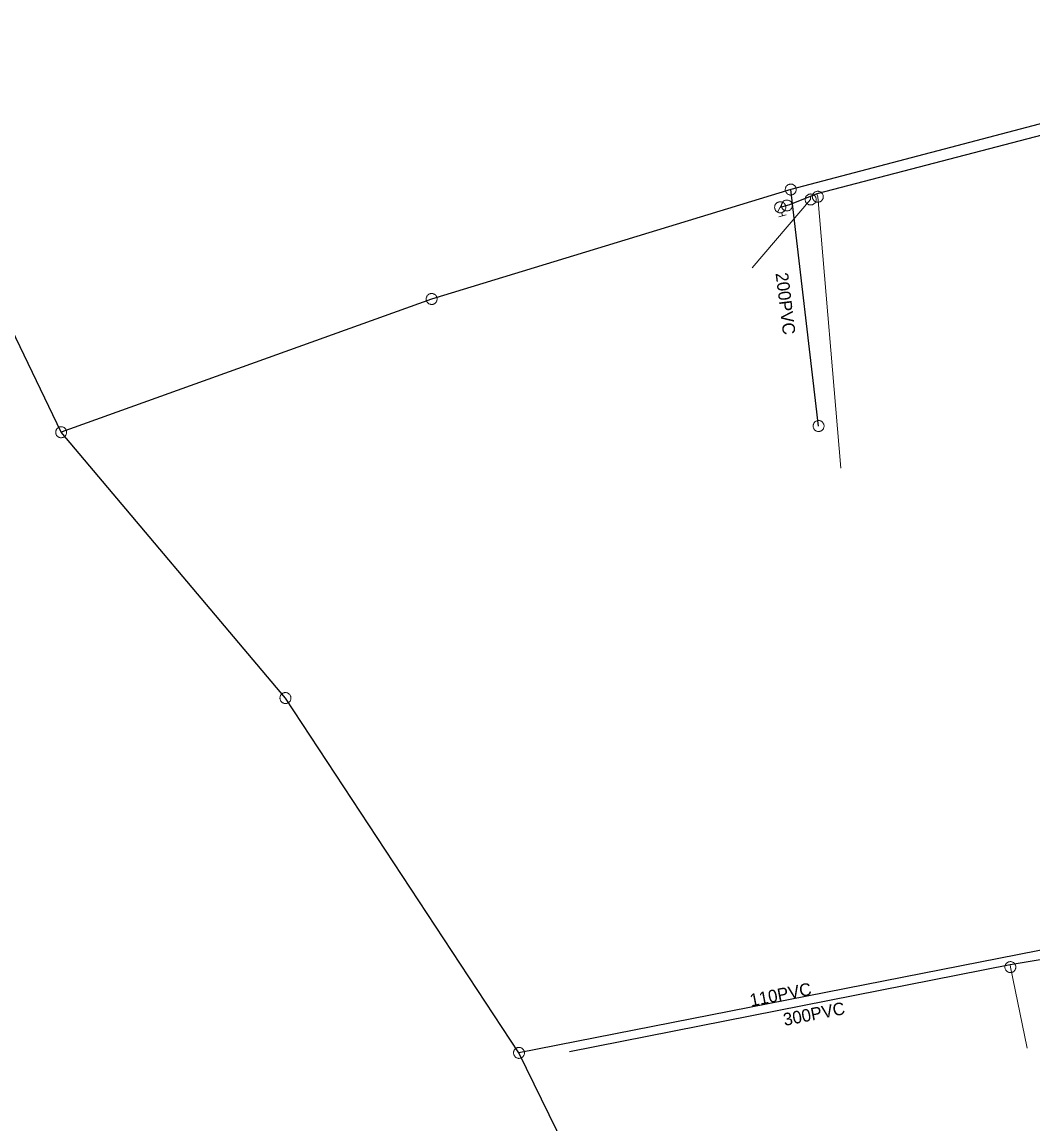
# Model space of a CAD drawing. Extents: x -741806 to -738704, y -1059275 to -1055387.
# Drawn here: x -740704.9 to -740624.2, y -1057356.1 to -1057268.2 of the extents above; entities that cross this region are included whole.
import ezdxf

# ---------------------------------------------------------------- set-up
doc = ezdxf.new("R2010")
doc.units = 0
doc.header["$LTSCALE"] = 0.4
for name, color, linetype, lineweight in [('2', 7, 'Continuous', 25), ('21', 7, 'Continuous', 13), ('3', 7, 'Continuous', 13), ('50', 7, 'Continuous', 13), ('51', 7, 'Continuous', 13), ('52', 7, 'Continuous', 25)]:
    doc.layers.add(name, color=color, linetype=linetype, lineweight=lineweight)
doc.layers.add('5', color=7, linetype='Continuous')
doc.layers.add('53', color=7, linetype='Continuous')

msp = doc.modelspace()

# ---------------------------------------------------------------- linework, layer by layer
at = {"layer": '2'}
msp.add_line((-740641.35, -1057300.399), (-740643.57, -1057281.54), dxfattribs=at)
for points in [[(-740665.26, -1057350.399), (-740683.899, -1057322.1), (-740701.8, -1057300.899), (-740734.98, -1057231.919), (-740758.3, -1057189.5), (-740782.3, -1057149.7), (-740803, -1057126.2), (-740802, -1057055.8)], [(-740598.879, -1057269.78), (-740643.57, -1057281.54), (-740672.23, -1057290.27), (-740701.8, -1057300.899)], [(-740476.379, -1057312.149), (-740521.41, -1057321.44), (-740569.27, -1057331.149), (-740594.77, -1057336.169), (-740617.75, -1057341.05), (-740665.26, -1057350.399)], [(-740629.3, -1057411.95), (-740651.94, -1057377.629), (-740665.26, -1057350.399)]]:
    msp.add_lwpolyline(points, dxfattribs=at)
at = {"layer": '21'}
for points in [[(-740641.474, -1057281.881), (-740641.41, -1057282.11), (-740639.559, -1057303.762)], [(-740641.99, -1057282.086), (-740641.98, -1057282.33), (-740646.651, -1057287.773)], [(-740626.063, -1057343.374), (-740626.039, -1057343.558), (-740624.71, -1057350.017)]]:
    msp.add_lwpolyline(points, dxfattribs=at)
at = {"layer": '3'}
for points in [[(-740643.62, -1057281.104), (-740643.665, -1057281.113), (-740643.708, -1057281.125), (-740643.752, -1057281.142), (-740643.792, -1057281.163), (-740643.83, -1057281.189), (-740643.866, -1057281.218), (-740643.897, -1057281.251), (-740643.926, -1057281.286), (-740643.95, -1057281.325), (-740643.97, -1057281.366), (-740643.986, -1057281.409), (-740643.998, -1057281.454), (-740644.004, -1057281.499), (-740644.006, -1057281.545), (-740644.003, -1057281.591), (-740643.996, -1057281.636), (-740643.982, -1057281.68), (-740643.966, -1057281.722), (-740643.944, -1057281.763), (-740643.919, -1057281.801), (-740643.89, -1057281.836), (-740643.858, -1057281.867), (-740643.821, -1057281.896), (-740643.783, -1057281.921), (-740643.741, -1057281.941), (-740643.698, -1057281.956), (-740643.654, -1057281.968), (-740643.608, -1057281.975), (-740643.563, -1057281.977), (-740643.517, -1057281.973), (-740643.472, -1057281.966), (-740643.429, -1057281.954), (-740643.385, -1057281.937), (-740643.345, -1057281.915), (-740643.307, -1057281.89), (-740643.271, -1057281.861), (-740643.24, -1057281.828), (-740643.211, -1057281.791), (-740643.187, -1057281.753), (-740643.167, -1057281.713), (-740643.151, -1057281.669), (-740643.139, -1057281.625), (-740643.132, -1057281.58), (-740643.131, -1057281.534), (-740643.134, -1057281.488), (-740643.141, -1057281.443), (-740643.154, -1057281.399), (-740643.171, -1057281.357), (-740643.193, -1057281.316), (-740643.218, -1057281.278), (-740643.247, -1057281.243), (-740643.279, -1057281.21), (-740643.316, -1057281.182), (-740643.354, -1057281.158), (-740643.396, -1057281.137), (-740643.439, -1057281.121), (-740643.483, -1057281.11), (-740643.529, -1057281.104), (-740643.574, -1057281.102), (-740643.619, -1057281.104)], [(-740672.649, -1057290.397), (-740672.633, -1057290.439), (-740672.613, -1057290.48), (-740672.588, -1057290.519), (-740672.561, -1057290.555), (-740672.529, -1057290.588), (-740672.493, -1057290.618), (-740672.455, -1057290.643), (-740672.415, -1057290.665), (-740672.373, -1057290.682), (-740672.329, -1057290.694), (-740672.284, -1057290.703), (-740672.238, -1057290.706), (-740672.192, -1057290.704), (-740672.147, -1057290.699), (-740672.102, -1057290.687), (-740672.059, -1057290.672), (-740672.018, -1057290.651), (-740671.979, -1057290.628), (-740671.943, -1057290.599), (-740671.91, -1057290.567), (-740671.881, -1057290.532), (-740671.856, -1057290.495), (-740671.834, -1057290.454), (-740671.816, -1057290.412), (-740671.804, -1057290.367), (-740671.796, -1057290.322), (-740671.792, -1057290.277), (-740671.794, -1057290.23), (-740671.8, -1057290.185), (-740671.812, -1057290.141), (-740671.827, -1057290.098), (-740671.847, -1057290.057), (-740671.871, -1057290.018), (-740671.9, -1057289.982), (-740671.931, -1057289.949), (-740671.966, -1057289.919), (-740672.004, -1057289.894), (-740672.045, -1057289.872), (-740672.087, -1057289.855), (-740672.131, -1057289.843), (-740672.176, -1057289.835), (-740672.222, -1057289.831), (-740672.268, -1057289.832), (-740672.313, -1057289.839), (-740672.357, -1057289.85), (-740672.401, -1057289.865), (-740672.442, -1057289.885), (-740672.48, -1057289.909), (-740672.516, -1057289.938), (-740672.55, -1057289.97), (-740672.579, -1057290.005), (-740672.605, -1057290.043), (-740672.626, -1057290.083), (-740672.643, -1057290.125), (-740672.656, -1057290.17), (-740672.664, -1057290.215), (-740672.667, -1057290.26), (-740672.666, -1057290.307), (-740672.659, -1057290.352), (-740672.649, -1057290.396)], [(-740702.082, -1057300.564), (-740702.114, -1057300.595), (-740702.144, -1057300.629), (-740702.171, -1057300.667), (-740702.192, -1057300.707), (-740702.21, -1057300.749), (-740702.224, -1057300.793), (-740702.232, -1057300.838), (-740702.236, -1057300.884), (-740702.235, -1057300.93), (-740702.229, -1057300.975), (-740702.219, -1057301.02), (-740702.204, -1057301.063), (-740702.184, -1057301.104), (-740702.161, -1057301.144), (-740702.133, -1057301.18), (-740702.102, -1057301.214), (-740702.067, -1057301.243), (-740702.03, -1057301.27), (-740701.989, -1057301.292), (-740701.947, -1057301.309), (-740701.903, -1057301.322), (-740701.859, -1057301.331), (-740701.813, -1057301.335), (-740701.767, -1057301.334), (-740701.721, -1057301.328), (-740701.677, -1057301.317), (-740701.634, -1057301.303), (-740701.592, -1057301.283), (-740701.553, -1057301.26), (-740701.516, -1057301.231), (-740701.483, -1057301.201), (-740701.453, -1057301.166), (-740701.427, -1057301.128), (-740701.405, -1057301.088), (-740701.387, -1057301.046), (-740701.374, -1057301.002), (-740701.366, -1057300.957), (-740701.362, -1057300.911), (-740701.363, -1057300.866), (-740701.368, -1057300.821), (-740701.379, -1057300.776), (-740701.393, -1057300.732), (-740701.413, -1057300.691), (-740701.436, -1057300.652), (-740701.464, -1057300.616), (-740701.496, -1057300.582), (-740701.53, -1057300.552), (-740701.568, -1057300.526), (-740701.608, -1057300.504), (-740701.651, -1057300.486), (-740701.694, -1057300.473), (-740701.739, -1057300.464), (-740701.785, -1057300.461), (-740701.83, -1057300.461), (-740701.876, -1057300.467), (-740701.921, -1057300.478), (-740701.964, -1057300.493), (-740702.006, -1057300.512), (-740702.045, -1057300.536), (-740702.081, -1057300.563)], [(-740641.4, -1057299.963), (-740641.445, -1057299.972), (-740641.488, -1057299.984), (-740641.532, -1057300.001), (-740641.572, -1057300.022), (-740641.61, -1057300.048), (-740641.646, -1057300.077), (-740641.677, -1057300.11), (-740641.706, -1057300.145), (-740641.73, -1057300.184), (-740641.75, -1057300.225), (-740641.766, -1057300.268), (-740641.778, -1057300.313), (-740641.784, -1057300.358), (-740641.786, -1057300.404), (-740641.783, -1057300.45), (-740641.776, -1057300.495), (-740641.762, -1057300.539), (-740641.746, -1057300.581), (-740641.724, -1057300.622), (-740641.699, -1057300.66), (-740641.67, -1057300.695), (-740641.638, -1057300.726), (-740641.601, -1057300.755), (-740641.563, -1057300.78), (-740641.521, -1057300.8), (-740641.478, -1057300.815), (-740641.434, -1057300.827), (-740641.388, -1057300.834), (-740641.343, -1057300.836), (-740641.297, -1057300.832), (-740641.252, -1057300.825), (-740641.209, -1057300.813), (-740641.165, -1057300.796), (-740641.125, -1057300.774), (-740641.087, -1057300.749), (-740641.051, -1057300.72), (-740641.02, -1057300.687), (-740640.991, -1057300.65), (-740640.967, -1057300.612), (-740640.947, -1057300.572), (-740640.931, -1057300.528), (-740640.919, -1057300.484), (-740640.912, -1057300.439), (-740640.911, -1057300.393), (-740640.914, -1057300.347), (-740640.921, -1057300.302), (-740640.934, -1057300.258), (-740640.951, -1057300.216), (-740640.973, -1057300.175), (-740640.998, -1057300.137), (-740641.027, -1057300.102), (-740641.059, -1057300.069), (-740641.096, -1057300.041), (-740641.134, -1057300.017), (-740641.176, -1057299.996), (-740641.219, -1057299.98), (-740641.263, -1057299.969), (-740641.309, -1057299.963), (-740641.354, -1057299.961), (-740641.399, -1057299.963)], [(-740684.139, -1057321.733), (-740684.175, -1057321.761), (-740684.209, -1057321.791), (-740684.24, -1057321.826), (-740684.266, -1057321.863), (-740684.289, -1057321.903), (-740684.307, -1057321.945), (-740684.321, -1057321.988), (-740684.331, -1057322.033), (-740684.334, -1057322.079), (-740684.334, -1057322.124), (-740684.329, -1057322.17), (-740684.32, -1057322.215), (-740684.305, -1057322.258), (-740684.287, -1057322.3), (-740684.263, -1057322.34), (-740684.236, -1057322.377), (-740684.205, -1057322.41), (-740684.171, -1057322.441), (-740684.133, -1057322.467), (-740684.093, -1057322.49), (-740684.052, -1057322.508), (-740684.009, -1057322.522), (-740683.963, -1057322.531), (-740683.918, -1057322.536), (-740683.872, -1057322.536), (-740683.826, -1057322.53), (-740683.782, -1057322.521), (-740683.738, -1057322.506), (-740683.696, -1057322.487), (-740683.657, -1057322.464), (-740683.62, -1057322.437), (-740683.587, -1057322.407), (-740683.556, -1057322.372), (-740683.529, -1057322.334), (-740683.507, -1057322.295), (-740683.488, -1057322.253), (-740683.475, -1057322.209), (-740683.465, -1057322.164), (-740683.461, -1057322.119), (-740683.461, -1057322.074), (-740683.466, -1057322.028), (-740683.476, -1057321.983), (-740683.49, -1057321.939), (-740683.509, -1057321.898), (-740683.532, -1057321.858), (-740683.559, -1057321.821), (-740683.59, -1057321.787), (-740683.624, -1057321.757), (-740683.662, -1057321.731), (-740683.702, -1057321.708), (-740683.744, -1057321.69), (-740683.787, -1057321.675), (-740683.832, -1057321.667), (-740683.877, -1057321.662), (-740683.924, -1057321.662), (-740683.969, -1057321.667), (-740684.013, -1057321.677), (-740684.058, -1057321.692), (-740684.099, -1057321.711), (-740684.138, -1057321.733)], [(-740665.452, -1057350.005), (-740665.491, -1057350.027), (-740665.528, -1057350.053), (-740665.563, -1057350.084), (-740665.594, -1057350.117), (-740665.621, -1057350.154), (-740665.645, -1057350.193), (-740665.664, -1057350.235), (-740665.68, -1057350.278), (-740665.689, -1057350.323), (-740665.695, -1057350.368), (-740665.696, -1057350.414), (-740665.692, -1057350.46), (-740665.683, -1057350.504), (-740665.67, -1057350.548), (-740665.652, -1057350.59), (-740665.63, -1057350.631), (-740665.603, -1057350.668), (-740665.573, -1057350.702), (-740665.539, -1057350.734), (-740665.502, -1057350.761), (-740665.463, -1057350.784), (-740665.423, -1057350.803), (-740665.379, -1057350.819), (-740665.334, -1057350.829), (-740665.288, -1057350.835), (-740665.243, -1057350.834), (-740665.198, -1057350.831), (-740665.152, -1057350.822), (-740665.108, -1057350.809), (-740665.066, -1057350.79), (-740665.027, -1057350.769), (-740664.989, -1057350.743), (-740664.954, -1057350.712), (-740664.923, -1057350.678), (-740664.896, -1057350.642), (-740664.872, -1057350.603), (-740664.853, -1057350.561), (-740664.838, -1057350.517), (-740664.828, -1057350.474), (-740664.822, -1057350.428), (-740664.822, -1057350.382), (-740664.825, -1057350.336), (-740664.834, -1057350.292), (-740664.847, -1057350.248), (-740664.866, -1057350.206), (-740664.888, -1057350.165), (-740664.914, -1057350.128), (-740664.944, -1057350.094), (-740664.978, -1057350.063), (-740665.015, -1057350.035), (-740665.054, -1057350.012), (-740665.095, -1057349.992), (-740665.139, -1057349.978), (-740665.183, -1057349.967), (-740665.229, -1057349.962), (-740665.275, -1057349.961), (-740665.32, -1057349.965), (-740665.365, -1057349.974), (-740665.409, -1057349.987), (-740665.451, -1057350.004)]]:
    msp.add_lwpolyline(points, dxfattribs=at)
at = {"layer": '50'}
for p, q in [((-740644.411, -1057282.955), (-740644.19, -1057282.565)), ((-740644.411, -1057282.955), (-740644.631, -1057283.34)), ((-740644.519, -1057283.71), (-740644.223, -1057283.627)), ((-740644.29, -1057283.386), (-740644.223, -1057283.627)), ((-740643.926, -1057283.545), (-740644.223, -1057283.627))]:
    msp.add_line(p, q, dxfattribs=at)
msp.add_lwpolyline([(-740644.84, -1057283.07), (-740644.824, -1057283.117), (-740644.806, -1057283.16), (-740644.782, -1057283.2), (-740644.754, -1057283.237), (-740644.725, -1057283.271), (-740644.688, -1057283.303), (-740644.65, -1057283.329), (-740644.609, -1057283.354), (-740644.567, -1057283.373), (-740644.522, -1057283.386), (-740644.477, -1057283.396), (-740644.431, -1057283.403), (-740644.384, -1057283.4), (-740644.337, -1057283.396), (-740644.292, -1057283.386), (-740644.248, -1057283.371), (-740644.206, -1057283.354), (-740644.166, -1057283.329), (-740644.128, -1057283.301), (-740644.092, -1057283.269), (-740644.062, -1057283.235), (-740644.034, -1057283.197), (-740644.011, -1057283.157), (-740643.993, -1057283.115), (-740643.977, -1057283.069), (-740643.967, -1057283.024), (-740643.963, -1057282.978), (-740643.962, -1057282.93), (-740643.97, -1057282.884), (-740643.976, -1057282.839), (-740643.992, -1057282.793), (-740644.012, -1057282.751), (-740644.034, -1057282.712), (-740644.062, -1057282.672), (-740644.094, -1057282.639), (-740644.128, -1057282.607), (-740644.166, -1057282.581), (-740644.206, -1057282.556), (-740644.251, -1057282.537), (-740644.294, -1057282.524), (-740644.341, -1057282.514), (-740644.387, -1057282.511), (-740644.432, -1057282.509), (-740644.481, -1057282.514), (-740644.527, -1057282.523), (-740644.57, -1057282.539), (-740644.612, -1057282.559), (-740644.654, -1057282.582), (-740644.691, -1057282.608), (-740644.726, -1057282.641), (-740644.756, -1057282.675), (-740644.785, -1057282.714), (-740644.807, -1057282.753), (-740644.827, -1057282.795), (-740644.839, -1057282.841), (-740644.851, -1057282.886), (-740644.856, -1057282.933), (-740644.854, -1057282.979), (-740644.849, -1057283.025)], close=True, dxfattribs=at)
at = {"layer": '51'}
for points in [[(-740641.543, -1057282.33), (-740641.544, -1057282.285), (-740641.552, -1057282.24), (-740641.564, -1057282.195), (-740641.58, -1057282.153), (-740641.601, -1057282.112), (-740641.625, -1057282.073), (-740641.655, -1057282.038), (-740641.687, -1057282.005), (-740641.723, -1057281.977), (-740641.761, -1057281.952), (-740641.802, -1057281.931), (-740641.845, -1057281.914), (-740641.889, -1057281.902), (-740641.934, -1057281.895), (-740641.98, -1057281.893), (-740642.026, -1057281.895), (-740642.071, -1057281.902), (-740642.115, -1057281.914), (-740642.157, -1057281.931), (-740642.199, -1057281.952), (-740642.237, -1057281.977), (-740642.272, -1057282.005), (-740642.304, -1057282.038), (-740642.334, -1057282.073), (-740642.358, -1057282.112), (-740642.38, -1057282.153), (-740642.396, -1057282.195), (-740642.407, -1057282.24), (-740642.415, -1057282.285), (-740642.418, -1057282.331), (-740642.415, -1057282.376), (-740642.407, -1057282.421), (-740642.396, -1057282.466), (-740642.38, -1057282.508), (-740642.358, -1057282.549), (-740642.334, -1057282.588), (-740642.304, -1057282.623), (-740642.272, -1057282.656), (-740642.237, -1057282.684), (-740642.199, -1057282.709), (-740642.157, -1057282.73), (-740642.115, -1057282.747), (-740642.071, -1057282.758), (-740642.026, -1057282.766), (-740641.98, -1057282.768), (-740641.934, -1057282.766), (-740641.889, -1057282.758), (-740641.845, -1057282.747), (-740641.802, -1057282.73), (-740641.761, -1057282.709), (-740641.723, -1057282.684), (-740641.687, -1057282.656), (-740641.655, -1057282.623), (-740641.625, -1057282.588), (-740641.601, -1057282.549), (-740641.58, -1057282.508), (-740641.564, -1057282.466), (-740641.552, -1057282.421), (-740641.544, -1057282.376), (-740641.543, -1057282.331)], [(-740640.973, -1057282.11), (-740640.975, -1057282.065), (-740640.982, -1057282.02), (-740640.994, -1057281.975), (-740641.01, -1057281.933), (-740641.031, -1057281.892), (-740641.056, -1057281.853), (-740641.085, -1057281.818), (-740641.117, -1057281.785), (-740641.153, -1057281.757), (-740641.191, -1057281.732), (-740641.232, -1057281.711), (-740641.275, -1057281.694), (-740641.319, -1057281.682), (-740641.364, -1057281.675), (-740641.41, -1057281.673), (-740641.456, -1057281.675), (-740641.501, -1057281.682), (-740641.545, -1057281.694), (-740641.588, -1057281.711), (-740641.629, -1057281.732), (-740641.667, -1057281.757), (-740641.703, -1057281.785), (-740641.735, -1057281.818), (-740641.764, -1057281.853), (-740641.789, -1057281.892), (-740641.81, -1057281.933), (-740641.826, -1057281.975), (-740641.838, -1057282.02), (-740641.845, -1057282.065), (-740641.848, -1057282.111), (-740641.845, -1057282.156), (-740641.838, -1057282.201), (-740641.826, -1057282.246), (-740641.81, -1057282.288), (-740641.789, -1057282.329), (-740641.764, -1057282.368), (-740641.735, -1057282.403), (-740641.703, -1057282.436), (-740641.667, -1057282.464), (-740641.629, -1057282.489), (-740641.588, -1057282.51), (-740641.545, -1057282.527), (-740641.501, -1057282.538), (-740641.456, -1057282.546), (-740641.41, -1057282.548), (-740641.364, -1057282.546), (-740641.319, -1057282.538), (-740641.275, -1057282.527), (-740641.232, -1057282.51), (-740641.191, -1057282.489), (-740641.153, -1057282.464), (-740641.117, -1057282.436), (-740641.085, -1057282.403), (-740641.056, -1057282.368), (-740641.031, -1057282.329), (-740641.01, -1057282.288), (-740640.994, -1057282.246), (-740640.982, -1057282.201), (-740640.975, -1057282.156), (-740640.973, -1057282.111)], [(-740644.3, -1057282.928), (-740644.286, -1057282.971), (-740644.267, -1057283.012), (-740644.243, -1057283.052), (-740644.217, -1057283.089), (-740644.185, -1057283.123), (-740644.151, -1057283.153), (-740644.114, -1057283.179), (-740644.074, -1057283.203), (-740644.032, -1057283.22), (-740643.988, -1057283.234), (-740643.943, -1057283.243), (-740643.897, -1057283.248), (-740643.852, -1057283.248), (-740643.806, -1057283.242), (-740643.762, -1057283.232), (-740643.718, -1057283.218), (-740643.676, -1057283.199), (-740643.637, -1057283.176), (-740643.6, -1057283.148), (-740643.566, -1057283.117), (-740643.536, -1057283.082), (-740643.509, -1057283.046), (-740643.487, -1057283.005), (-740643.469, -1057282.964), (-740643.455, -1057282.92), (-740643.446, -1057282.874), (-740643.442, -1057282.83), (-740643.442, -1057282.783), (-740643.447, -1057282.738), (-740643.457, -1057282.693), (-740643.472, -1057282.65), (-740643.491, -1057282.609), (-740643.514, -1057282.569), (-740643.541, -1057282.532), (-740643.572, -1057282.499), (-740643.607, -1057282.468), (-740643.644, -1057282.442), (-740643.684, -1057282.418), (-740643.726, -1057282.401), (-740643.769, -1057282.387), (-740643.814, -1057282.378), (-740643.86, -1057282.373), (-740643.906, -1057282.374), (-740643.951, -1057282.379), (-740643.996, -1057282.389), (-740644.04, -1057282.403), (-740644.081, -1057282.423), (-740644.12, -1057282.445), (-740644.157, -1057282.473), (-740644.191, -1057282.505), (-740644.221, -1057282.539), (-740644.248, -1057282.575), (-740644.27, -1057282.616), (-740644.289, -1057282.657), (-740644.302, -1057282.702), (-740644.312, -1057282.747), (-740644.316, -1057282.791), (-740644.315, -1057282.838), (-740644.31, -1057282.883), (-740644.3, -1057282.927)], [(-740625.98, -1057343.991), (-740625.936, -1057343.983), (-740625.892, -1057343.97), (-740625.849, -1057343.952), (-740625.81, -1057343.93), (-740625.772, -1057343.904), (-740625.737, -1057343.874), (-740625.706, -1057343.84), (-740625.678, -1057343.804), (-740625.655, -1057343.765), (-740625.635, -1057343.724), (-740625.62, -1057343.68), (-740625.609, -1057343.635), (-740625.603, -1057343.59), (-740625.602, -1057343.545), (-740625.606, -1057343.499), (-740625.614, -1057343.453), (-740625.627, -1057343.41), (-740625.645, -1057343.368), (-740625.668, -1057343.327), (-740625.694, -1057343.29), (-740625.724, -1057343.255), (-740625.756, -1057343.223), (-740625.793, -1057343.196), (-740625.832, -1057343.172), (-740625.874, -1057343.153), (-740625.917, -1057343.137), (-740625.961, -1057343.127), (-740626.007, -1057343.121), (-740626.053, -1057343.12), (-740626.099, -1057343.124), (-740626.143, -1057343.133), (-740626.187, -1057343.146), (-740626.23, -1057343.164), (-740626.269, -1057343.185), (-740626.307, -1057343.212), (-740626.342, -1057343.242), (-740626.373, -1057343.275), (-740626.401, -1057343.311), (-740626.424, -1057343.351), (-740626.444, -1057343.392), (-740626.459, -1057343.435), (-740626.47, -1057343.48), (-740626.475, -1057343.525), (-740626.477, -1057343.571), (-740626.473, -1057343.617), (-740626.465, -1057343.662), (-740626.451, -1057343.705), (-740626.434, -1057343.747), (-740626.411, -1057343.788), (-740626.385, -1057343.826), (-740626.355, -1057343.86), (-740626.323, -1057343.892), (-740626.286, -1057343.919), (-740626.247, -1057343.943), (-740626.205, -1057343.963), (-740626.162, -1057343.978), (-740626.118, -1057343.988), (-740626.072, -1057343.994), (-740626.026, -1057343.995), (-740625.981, -1057343.991)]]:
    msp.add_lwpolyline(points, dxfattribs=at)
at = {"layer": '52'}
for points in [[(-740599.789, -1057271.49), (-740600.159, -1057271.422), (-740623.436, -1057277.166), (-740641.474, -1057281.881), (-740643.675, -1057282.756), (-740644.41, -1057282.96)], [(-740474.177, -1057312.86), (-740492.958, -1057316.591), (-740514.559, -1057320.737), (-740520.217, -1057322.135), (-740543.142, -1057326.777), (-740548.539, -1057328.004), (-740573.653, -1057332.87), (-740574.511, -1057333.335), (-740585.826, -1057335.073), (-740592.169, -1057336.51), (-740595.353, -1057337.344), (-740615.693, -1057341.139), (-740617.261, -1057341.925), (-740626.063, -1057343.374), (-740661.23, -1057350.325)]]:
    msp.add_lwpolyline(points, dxfattribs=at)

# ---------------------------------------------------------------- texts
at = {"layer": '5'}
for s, rotation, p in [('200PVC', 277, (-740644.782, -1057288.222)), ('300PVC', 11, (-740644.064, -1057348.251))]:
    msp.add_text(s, height=1, rotation=rotation, dxfattribs=at).set_placement(p)
at = {"layer": '53'}
msp.add_text('110PVC', height=1, rotation=11, dxfattribs=at).set_placement((-740646.733, -1057346.71))

doc.saveas('drawing.dxf')
